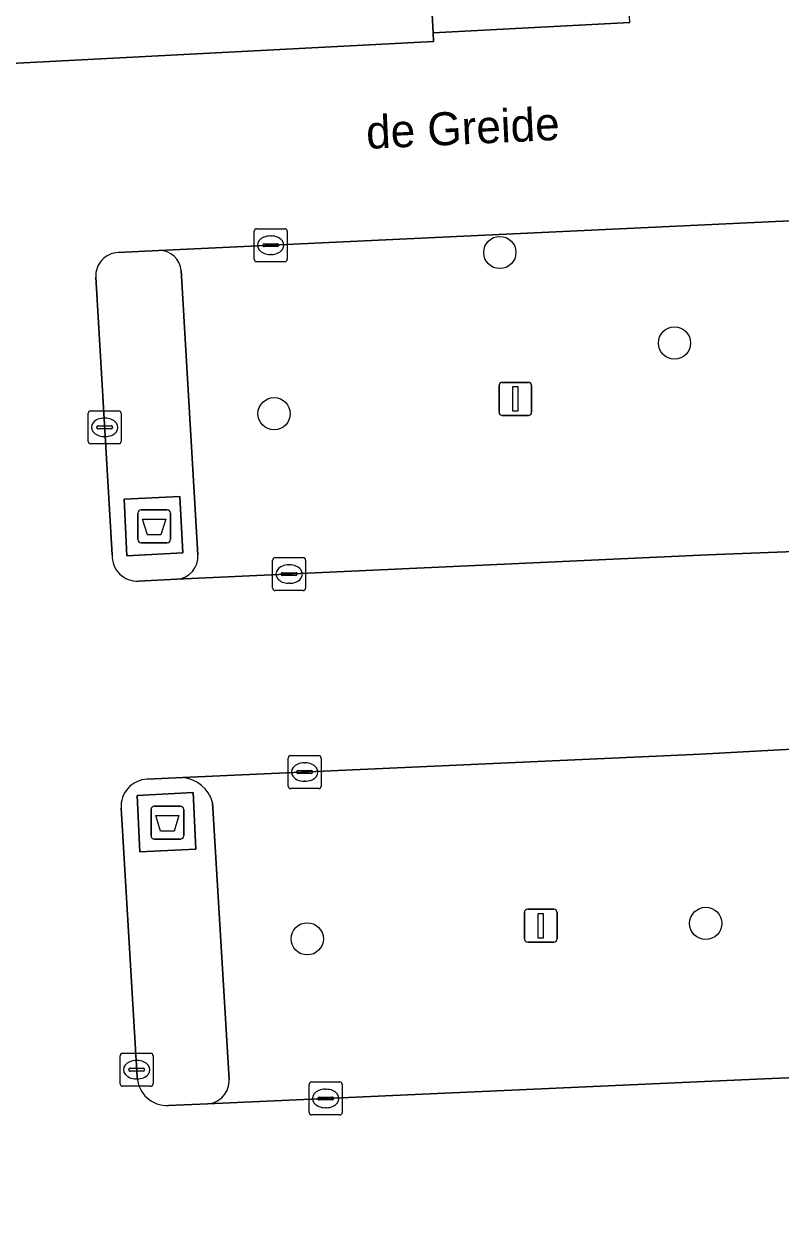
# Model space of a CAD drawing. Extents: x 160023 to 161302, y 384750 to 385707.
# Drawn here: x 160793.11 to 160816.06, y 385229.38 to 385266.09 of the extents above; entities that cross this region are included whole.
import ezdxf

# ---------------------------------------------------------------- set-up
doc = ezdxf.new("R2010")
doc.units = 0
for name, color, linetype in [('IMGEO_Afval_apart_plaats', 7, 'Continuous'), ('IMGEO_Boom', 7, 'Continuous'), ('IMGEO_Kolk', 7, 'Continuous'), ('IMGEO_Lichtmast', 7, 'Continuous'), ('IMGEO_Openbare_ruimte_label', 7, 'Continuous'), ('IMGEO_Parkeervlak_open', 7, 'Continuous'), ('IMGEO_Rijbaan_lokaal_open', 7, 'Continuous'), ('IMGEO_Verkeerseiland_open', 7, 'Continuous'), ('IMGEO_Voetpad_gesloten', 7, 'Continuous'), ('IMGEO_Voetpad_open', 7, 'Continuous')]:
    doc.layers.add(name, color=color, linetype=linetype)

msp = doc.modelspace()

# ---------------------------------------------------------------- linework, layer by layer
at = {"layer": 'IMGEO_Afval_apart_plaats'}
for p, q in [((160796.564, 385250.463), (160796.564, 385251.263)), ((160796.564, 385251.263), (160796.564, 385250.463)), ((160796.664, 385251.363), (160797.454, 385251.363)), ((160797.454, 385251.363), (160796.664, 385251.363)), ((160797.554, 385251.263), (160797.554, 385250.463)), ((160797.554, 385250.463), (160797.554, 385251.263)), ((160797.454, 385250.363), (160796.664, 385250.363)), ((160796.664, 385250.363), (160797.454, 385250.363)), ((160796.961, 385241.479), (160796.961, 385242.279)), ((160796.961, 385242.279), (160796.961, 385241.479)), ((160797.061, 385242.379), (160797.851, 385242.379)), ((160797.851, 385242.379), (160797.061, 385242.379)), ((160797.951, 385242.279), (160797.951, 385241.479)), ((160797.951, 385241.479), (160797.951, 385242.279)), ((160797.851, 385241.379), (160797.061, 385241.379)), ((160797.061, 385241.379), (160797.851, 385241.379))]:
    msp.add_line(p, q, dxfattribs=at)
for points in [[(160796.707, 385251.077), (160797.411, 385251.077), (160797.262, 385250.607), (160796.856, 385250.607), (160796.707, 385251.077)], [(160797.104, 385242.093), (160797.808, 385242.093), (160797.659, 385241.623), (160797.253, 385241.623), (160797.104, 385242.093)]]:
    msp.add_lwpolyline(points, dxfattribs=at)
for centre, start, end in [((160796.664, 385251.263), 90, 180), ((160796.664, 385251.263), 90, 180), ((160797.454, 385251.263), 0, 90), ((160797.454, 385251.263), 360, 90), ((160796.664, 385250.463), 180, 270), ((160796.664, 385250.463), 180, 270), ((160797.454, 385250.463), 270, 0), ((160797.454, 385250.463), 270, 0), ((160797.061, 385242.279), 90, 180), ((160797.061, 385242.279), 90, 180), ((160797.851, 385242.279), 0, 90), ((160797.851, 385242.279), 360, 90), ((160797.061, 385241.479), 180, 270), ((160797.061, 385241.479), 180, 270), ((160797.851, 385241.479), 270, 0), ((160797.851, 385241.479), 270, 0)]:
    msp.add_arc(centre, 0.1, start, end, dxfattribs=at)
at = {"layer": 'IMGEO_Boom'}
for centre in [(160807.541, 385259.169), (160812.84, 385256.423), (160800.694, 385254.279), (160813.786, 385238.821), (160801.7, 385238.353)]:
    msp.add_circle(centre, 0.489, dxfattribs=at)
at = {"layer": 'IMGEO_Kolk'}
for p, q in [((160800.091, 385258.964), (160800.091, 385259.816)), ((160800.166, 385259.89), (160801.018, 385259.89)), ((160800.579, 385259.67), (160800.604, 385259.67)), ((160801.092, 385259.816), (160801.092, 385258.964)), ((160800.35, 385259.384), (160800.35, 385259.396)), ((160800.788, 385259.347), (160800.39, 385259.347)), ((160800.393, 385259.433), (160800.791, 385259.433)), ((160800.834, 385259.396), (160800.834, 385259.384)), ((160800.602, 385259.11), (160800.577, 385259.11)), ((160801.018, 385258.89), (160800.166, 385258.89)), ((160795.053, 385253.44), (160795.053, 385254.292)), ((160795.128, 385254.366), (160795.98, 385254.366)), ((160795.541, 385254.146), (160795.566, 385254.146)), ((160796.054, 385254.292), (160796.054, 385253.44)), ((160795.312, 385253.86), (160795.312, 385253.872)), ((160795.75, 385253.823), (160795.352, 385253.823)), ((160795.355, 385253.909), (160795.753, 385253.909)), ((160795.796, 385253.872), (160795.796, 385253.86)), ((160795.564, 385253.586), (160795.539, 385253.586)), ((160795.98, 385253.366), (160795.128, 385253.366)), ((160800.65, 385248.989), (160800.65, 385249.841)), ((160800.725, 385249.915), (160801.577, 385249.915)), ((160801.651, 385249.841), (160801.651, 385248.989)), ((160800.909, 385249.409), (160800.909, 385249.421)), ((160801.347, 385249.372), (160800.949, 385249.372)), ((160800.952, 385249.458), (160801.35, 385249.458)), ((160801.138, 385249.695), (160801.163, 385249.695)), ((160801.393, 385249.421), (160801.393, 385249.409)), ((160801.161, 385249.135), (160801.136, 385249.135)), ((160801.577, 385248.915), (160800.725, 385248.915)), ((160801.194, 385243.911), (160802.046, 385243.911)), ((160801.119, 385242.985), (160801.119, 385243.837)), ((160801.607, 385243.691), (160801.632, 385243.691)), ((160802.12, 385243.837), (160802.12, 385242.985)), ((160801.378, 385243.405), (160801.378, 385243.417)), ((160801.816, 385243.368), (160801.418, 385243.368)), ((160801.421, 385243.454), (160801.819, 385243.454)), ((160801.63, 385243.131), (160801.605, 385243.131)), ((160801.862, 385243.417), (160801.862, 385243.405)), ((160802.046, 385242.911), (160801.194, 385242.911)), ((160796.024, 385233.957), (160796.024, 385234.809)), ((160796.099, 385234.883), (160796.951, 385234.883)), ((160797.025, 385234.809), (160797.025, 385233.957)), ((160796.283, 385234.377), (160796.283, 385234.389)), ((160796.721, 385234.34), (160796.323, 385234.34)), ((160796.326, 385234.426), (160796.724, 385234.426)), ((160796.512, 385234.663), (160796.537, 385234.663)), ((160796.767, 385234.389), (160796.767, 385234.377)), ((160796.535, 385234.103), (160796.51, 385234.103)), ((160801.834, 385234.011), (160802.686, 385234.011)), ((160796.951, 385233.883), (160796.099, 385233.883)), ((160801.759, 385233.085), (160801.759, 385233.937)), ((160802.247, 385233.791), (160802.272, 385233.791)), ((160802.76, 385233.937), (160802.76, 385233.085)), ((160802.018, 385233.505), (160802.018, 385233.517)), ((160802.456, 385233.468), (160802.058, 385233.468)), ((160802.061, 385233.554), (160802.459, 385233.554)), ((160802.27, 385233.231), (160802.245, 385233.231)), ((160802.502, 385233.517), (160802.502, 385233.505)), ((160802.686, 385233.011), (160801.834, 385233.011))]:
    msp.add_line(p, q, dxfattribs=at)
for points in [[(160800.091, 385258.964), (160800.091, 385259.816)], [(160800.166, 385259.89), (160801.018, 385259.89)], [(160801.092, 385259.816), (160801.092, 385258.964)], [(160801.018, 385258.89), (160800.166, 385258.89)], [(160795.053, 385253.44), (160795.053, 385254.292)], [(160795.128, 385254.366), (160795.98, 385254.366)], [(160796.054, 385254.292), (160796.054, 385253.44)], [(160795.98, 385253.366), (160795.128, 385253.366)], [(160800.65, 385248.989), (160800.65, 385249.841)], [(160800.725, 385249.915), (160801.577, 385249.915)], [(160801.651, 385249.841), (160801.651, 385248.989)], [(160801.577, 385248.915), (160800.725, 385248.915)], [(160801.194, 385243.911), (160802.046, 385243.911)], [(160801.119, 385242.985), (160801.119, 385243.837)], [(160802.12, 385243.837), (160802.12, 385242.985)], [(160802.046, 385242.911), (160801.194, 385242.911)], [(160796.024, 385233.957), (160796.024, 385234.809)], [(160796.099, 385234.883), (160796.951, 385234.883)], [(160797.025, 385234.809), (160797.025, 385233.957)], [(160801.834, 385234.011), (160802.686, 385234.011)], [(160796.951, 385233.883), (160796.099, 385233.883)], [(160801.759, 385233.085), (160801.759, 385233.937)], [(160802.76, 385233.937), (160802.76, 385233.085)], [(160802.686, 385233.011), (160801.834, 385233.011)]]:
    msp.add_lwpolyline(points, dxfattribs=at)
for centre, radius, start, end in [((160800.168, 385259.814), 0.0765, 91.552, 178.448), ((160800.168, 385259.814), 0.0765, 91.552, 178.448), ((160801.016, 385259.814), 0.0765, 1.552, 88.448), ((160801.016, 385259.814), 0.0765, 1.552, 88.448), ((160800.39, 385259.393), 0.0403, 85.8775, 175.7526), ((160800.387, 385259.383), 0.0366, 178.938, 274.7102), ((160800.791, 385259.39), 0.043, 264.8664, 352.4533), ((160800.795, 385259.395), 0.0386, 1.7309, 96.639), ((160800.168, 385258.966), 0.0765, 181.552, 268.448), ((160800.168, 385258.966), 0.0765, 181.552, 268.448), ((160801.016, 385258.966), 0.0765, 271.552, 358.448), ((160801.016, 385258.966), 0.0765, 271.552, 358.448), ((160795.13, 385254.29), 0.0765, 91.552, 178.448), ((160795.13, 385254.29), 0.0765, 91.552, 178.448), ((160795.978, 385254.29), 0.0765, 1.552, 88.448), ((160795.978, 385254.29), 0.0765, 1.552, 88.448), ((160795.352, 385253.869), 0.0403, 85.8775, 175.7526), ((160795.349, 385253.859), 0.0366, 178.938, 274.7102), ((160795.753, 385253.866), 0.043, 264.8664, 352.4533), ((160795.757, 385253.871), 0.0386, 1.7309, 96.639), ((160795.13, 385253.442), 0.0765, 181.552, 268.448), ((160795.13, 385253.442), 0.0765, 181.552, 268.448), ((160795.978, 385253.442), 0.0765, 271.552, 358.448), ((160795.978, 385253.442), 0.0765, 271.552, 358.448), ((160800.727, 385249.839), 0.0765, 91.552, 178.448), ((160800.727, 385249.839), 0.0765, 91.552, 178.448), ((160801.575, 385249.839), 0.0765, 1.552, 88.448), ((160801.575, 385249.839), 0.0765, 1.552, 88.448), ((160800.949, 385249.418), 0.0403, 85.8775, 175.7526), ((160800.946, 385249.408), 0.0366, 178.938, 274.7102), ((160801.35, 385249.415), 0.043, 264.8664, 352.4533), ((160801.354, 385249.42), 0.0386, 1.7309, 96.639), ((160800.727, 385248.991), 0.0765, 181.552, 268.448), ((160800.727, 385248.991), 0.0765, 181.552, 268.448), ((160801.575, 385248.991), 0.0765, 271.552, 358.448), ((160801.575, 385248.991), 0.0765, 271.552, 358.448), ((160801.196, 385243.835), 0.0765, 91.552, 178.448), ((160801.196, 385243.835), 0.0765, 91.552, 178.448), ((160802.044, 385243.835), 0.0765, 1.552, 88.448), ((160802.044, 385243.835), 0.0765, 1.552, 88.448), ((160801.418, 385243.414), 0.0403, 85.8775, 175.7526), ((160801.415, 385243.404), 0.0366, 178.938, 274.7102), ((160801.819, 385243.411), 0.043, 264.8664, 352.4533), ((160801.823, 385243.416), 0.0386, 1.7309, 96.639), ((160801.196, 385242.987), 0.0765, 181.552, 268.448), ((160801.196, 385242.987), 0.0765, 181.552, 268.448), ((160802.044, 385242.987), 0.0765, 271.552, 358.448), ((160802.044, 385242.987), 0.0765, 271.552, 358.448), ((160796.101, 385234.807), 0.0765, 91.552, 178.448), ((160796.101, 385234.807), 0.0765, 91.552, 178.448), ((160796.949, 385234.807), 0.0765, 1.552, 88.448), ((160796.949, 385234.807), 0.0765, 1.552, 88.448), ((160796.323, 385234.386), 0.0403, 85.8775, 175.7526), ((160796.32, 385234.376), 0.0366, 178.938, 274.7102), ((160796.724, 385234.383), 0.043, 264.8664, 352.4533), ((160796.728, 385234.388), 0.0386, 1.7309, 96.639), ((160796.101, 385233.959), 0.0765, 181.552, 268.448), ((160796.101, 385233.959), 0.0765, 181.552, 268.448), ((160796.949, 385233.959), 0.0765, 271.552, 358.448), ((160796.949, 385233.959), 0.0765, 271.552, 358.448), ((160801.836, 385233.935), 0.0765, 91.552, 178.448), ((160801.836, 385233.935), 0.0765, 91.552, 178.448), ((160802.684, 385233.935), 0.0765, 1.552, 88.448), ((160802.684, 385233.935), 0.0765, 1.552, 88.448), ((160802.058, 385233.514), 0.0403, 85.8775, 175.7526), ((160802.055, 385233.504), 0.0366, 178.938, 274.7102), ((160802.459, 385233.511), 0.043, 264.8664, 352.4533), ((160802.463, 385233.516), 0.0386, 1.7309, 96.639), ((160801.836, 385233.087), 0.0765, 181.552, 268.448), ((160801.836, 385233.087), 0.0765, 181.552, 268.448), ((160802.684, 385233.087), 0.0765, 271.552, 358.448), ((160802.684, 385233.087), 0.0765, 271.552, 358.448)]:
    msp.add_arc(centre, radius, start, end, dxfattribs=at)
for centre, major_axis, ratio, start_param, end_param in [((160800.578, 385259.39), (-0.387, 0.002), 0.722429, 4.712389, 7.853982), ((160800.603, 385259.39), (-0.39, 0.002), 0.717154, 1.570796, 4.712389), ((160795.54, 385253.866), (-0.387, 0.002), 0.722429, 4.712389, 7.853982), ((160795.565, 385253.866), (-0.39, 0.002), 0.717154, 1.570796, 4.712389), ((160801.137, 385249.415), (-0.387, 0.002), 0.722429, 4.712389, 7.853982), ((160801.162, 385249.415), (-0.39, 0.002), 0.717154, 1.570796, 4.712389), ((160801.606, 385243.411), (-0.387, 0.002), 0.722429, 4.712389, 7.853982), ((160801.631, 385243.411), (-0.39, 0.002), 0.717154, 1.570796, 4.712389), ((160796.511, 385234.383), (-0.387, 0.002), 0.722429, 4.712389, 7.853982), ((160796.536, 385234.383), (-0.39, 0.002), 0.717154, 1.570796, 4.712389), ((160802.246, 385233.511), (-0.387, 0.002), 0.722429, 4.712389, 7.853982), ((160802.271, 385233.511), (-0.39, 0.002), 0.717154, 1.570796, 4.712389)]:
    msp.add_ellipse(centre, major_axis=major_axis, ratio=ratio, start_param=start_param, end_param=end_param, dxfattribs=at)
at = {"layer": 'IMGEO_Lichtmast'}
for p, q in [((160807.516, 385254.329), (160807.516, 385255.129)), ((160807.516, 385255.129), (160807.516, 385254.329)), ((160807.616, 385255.229), (160808.406, 385255.229)), ((160808.406, 385255.229), (160807.616, 385255.229)), ((160808.506, 385255.129), (160808.506, 385254.329)), ((160808.506, 385254.329), (160808.506, 385255.129)), ((160808.406, 385254.229), (160807.616, 385254.229)), ((160807.616, 385254.229), (160808.406, 385254.229)), ((160808.286, 385238.349), (160808.286, 385239.149)), ((160808.286, 385239.149), (160808.286, 385238.349)), ((160808.386, 385239.249), (160809.176, 385239.249)), ((160809.176, 385239.249), (160808.386, 385239.249)), ((160809.276, 385239.149), (160809.276, 385238.349)), ((160809.276, 385238.349), (160809.276, 385239.149)), ((160809.176, 385238.249), (160808.386, 385238.249)), ((160808.386, 385238.249), (160809.176, 385238.249))]:
    msp.add_line(p, q, dxfattribs=at)
for points in [[(160807.936, 385255.104), (160808.086, 385255.104), (160808.086, 385254.354), (160807.936, 385254.354), (160807.936, 385255.104)], [(160808.706, 385239.124), (160808.856, 385239.124), (160808.856, 385238.374), (160808.706, 385238.374), (160808.706, 385239.124)]]:
    msp.add_lwpolyline(points, dxfattribs=at)
for centre, start, end in [((160807.616, 385255.129), 90, 180), ((160807.616, 385255.129), 90, 180), ((160808.406, 385255.129), 0, 90), ((160808.406, 385255.129), 360, 90), ((160807.616, 385254.329), 180, 270), ((160807.616, 385254.329), 180, 270), ((160808.406, 385254.329), 270, 0), ((160808.406, 385254.329), 270, 0), ((160808.386, 385239.149), 90, 180), ((160808.386, 385239.149), 90, 180), ((160809.176, 385239.149), 0, 90), ((160809.176, 385239.149), 360, 90), ((160808.386, 385238.349), 180, 270), ((160808.386, 385238.349), 180, 270), ((160809.176, 385238.349), 270, 0), ((160809.176, 385238.349), 270, 0)]:
    msp.add_arc(centre, 0.1, start, end, dxfattribs=at)
at = {"layer": 'IMGEO_Parkeervlak_open'}
msp.add_lwpolyline([(160811.269, 385270.245), (160805.283, 385269.961), (160805.427, 385267.537), (160805.515, 385265.833), (160811.481, 385266.142)], close=True, dxfattribs=at)
for points in [[(160797.746, 385249.258), (160813.849, 385250), (160831.736, 385250.689), (160831.648, 385255.794), (160831.61, 385260.848), (160797.202, 385259.23)], [(160797.873, 385258.618), (160798.385, 385249.997)], [(160798.669, 385233.35), (160815.328, 385234.093), (160830.412, 385234.729), (160831.181, 385240.737), (160831.416, 385244.924), (160813.626, 385243.958), (160797.923, 385243.244)], [(160798.83, 385242.492), (160799.33, 385234.09)]]:
    msp.add_lwpolyline(points, dxfattribs=at)
for centre, radius, start, end in [((160797.219, 385258.575), 0.655, 3.7406, 91.5253), ((160797.686, 385249.956), 0.7, 274.9113, 3.3899), ((160797.824, 385242.202), 1.047, 16.0908, 84.5844), ((160798.63, 385234.05), 0.701, 273.1785, 3.2763)]:
    msp.add_arc(centre, radius, start, end, dxfattribs=at)
at = {"layer": 'IMGEO_Rijbaan_lokaal_open'}
for points in [[(160795.961, 385259.17), (160797.202, 385259.23), (160831.61, 385260.848), (160831.371, 385265.226), (160831.046, 385268.955)], [(160811.481, 385266.142), (160805.515, 385265.833), (160805.529, 385265.567), (160788.051, 385264.661), (160788.404, 385258.674), (160788.484, 385257.309), (160788.518, 385256.641), (160788.644, 385250), (160790.595, 385214.684), (160791.09, 385204.425), (160791.198, 385202.182), (160798.755, 385200.333), (160798.348, 385201.791), (160798.16, 385202.794), (160798.071, 385203.811), (160797.789, 385209.763), (160796.89, 385226.567)], [(160795.781, 385249.996), (160795.285, 385258.418)], [(160831.614, 385248.4), (160831.699, 385250), (160831.736, 385250.689), (160813.849, 385250), (160797.746, 385249.258), (160796.583, 385249.204)], [(160796.841, 385243.195), (160797.923, 385243.244), (160813.626, 385243.958), (160831.416, 385244.924), (160831.614, 385248.4)], [(160796.538, 385234.158), (160796.053, 385242.319)], [(160797.475, 385227.214), (160798.828, 385227.283), (160829.539, 385228.856), (160829.674, 385228.863), (160830.412, 385234.729), (160815.328, 385234.093), (160798.669, 385233.35), (160797.494, 385233.297)]]:
    msp.add_lwpolyline(points, dxfattribs=at)
for centre, radius, start, end in [((160795.995, 385258.46), 0.711, 92.7374, 183.3556), ((160796.544, 385249.967), 0.764, 177.8213, 272.8976), ((160796.879, 385242.368), 0.827, 92.6336, 183.4209), ((160797.454, 385234.214), 0.918, 183.5116, 272.4742)]:
    msp.add_arc(centre, radius, start, end, dxfattribs=at)
at = {"layer": 'IMGEO_Verkeerseiland_open'}
for points in [[(160797.202, 385259.23), (160795.961, 385259.17)], [(160798.385, 385249.997), (160797.873, 385258.618)], [(160795.285, 385258.418), (160795.781, 385249.996)], [(160796.583, 385249.204), (160797.746, 385249.258)], [(160797.923, 385243.244), (160796.841, 385243.195)], [(160799.33, 385234.09), (160798.83, 385242.492)], [(160796.053, 385242.319), (160796.538, 385234.158)], [(160797.494, 385233.297), (160798.669, 385233.35)]]:
    msp.add_lwpolyline(points, dxfattribs=at)
for points in [[(160797.925, 385250.057), (160796.229, 385249.971), (160796.142, 385251.687), (160797.838, 385251.773)], [(160796.626, 385240.988), (160796.539, 385242.703), (160798.235, 385242.789), (160798.322, 385241.074)]]:
    msp.add_lwpolyline(points, close=True, dxfattribs=at)
for centre, radius, start, end in [((160795.995, 385258.46), 0.711, 92.7374, 183.3556), ((160797.219, 385258.575), 0.655, 3.7406, 91.5253), ((160796.544, 385249.967), 0.764, 177.8213, 272.8976), ((160797.686, 385249.956), 0.7, 274.9113, 3.3899), ((160796.879, 385242.368), 0.827, 92.6336, 183.4209), ((160797.824, 385242.202), 1.047, 16.0908, 84.5844), ((160797.454, 385234.214), 0.918, 183.5116, 272.4742), ((160798.63, 385234.05), 0.701, 273.1785, 3.2763)]:
    msp.add_arc(centre, radius, start, end, dxfattribs=at)
at = {"layer": 'IMGEO_Voetpad_gesloten'}
for points in [[(160797.838, 385251.773), (160796.142, 385251.687), (160796.229, 385249.971), (160797.925, 385250.057)], [(160798.235, 385242.789), (160796.539, 385242.703), (160796.626, 385240.988), (160798.322, 385241.074)]]:
    msp.add_lwpolyline(points, close=True, dxfattribs=at)
at = {"layer": 'IMGEO_Voetpad_open'}
msp.add_lwpolyline([(160776.673, 385274.646), (160777.283, 385264.215), (160780.893, 385264.283), (160784.083, 385264.412), (160784.608, 385264.448), (160787.639, 385264.703), (160788.051, 385264.661), (160805.529, 385265.567), (160805.515, 385265.833), (160805.427, 385267.537)], dxfattribs=at)

# ---------------------------------------------------------------- texts
at = {"layer": 'IMGEO_Openbare_ruimte_label'}
msp.add_text('de Greide', height=1, rotation=2.6936, dxfattribs=at).set_placement((160803.508, 385262.311))

doc.saveas('drawing.dxf')
